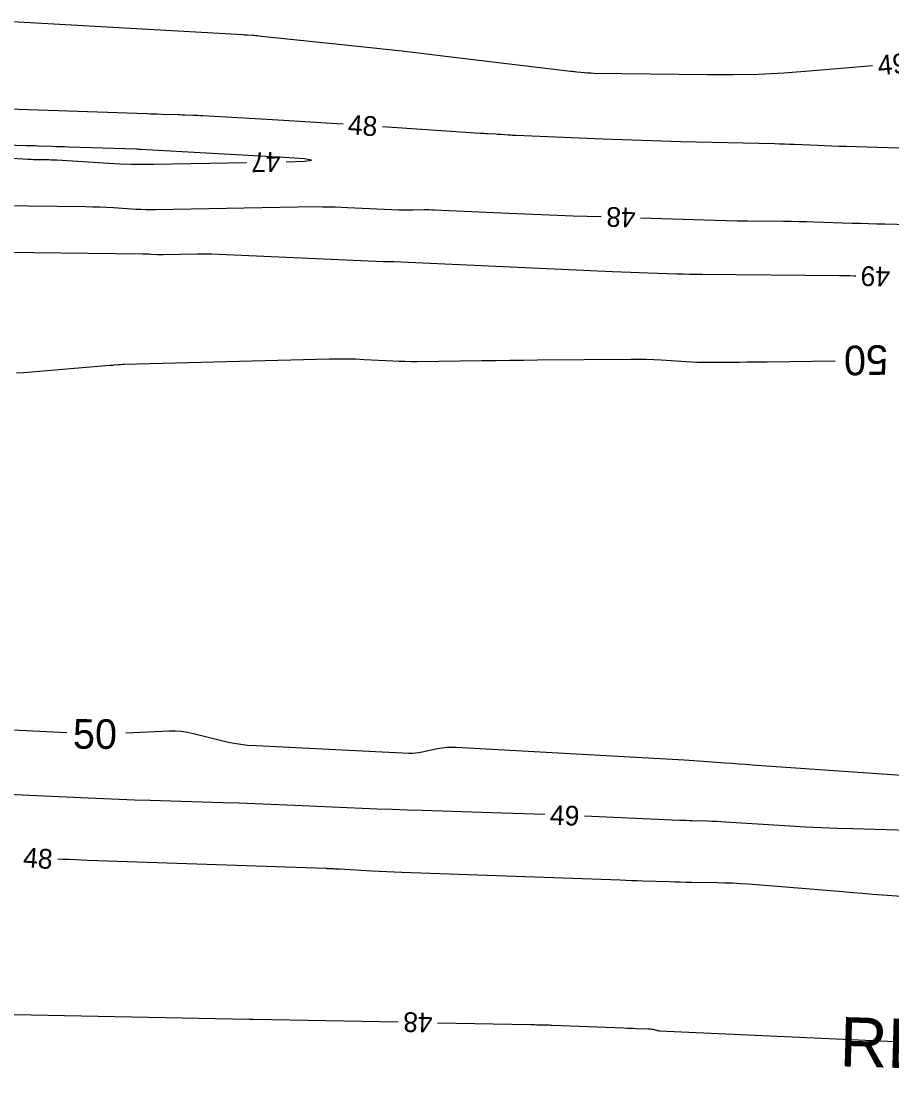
# Model space of a CAD drawing. Extents: x 2384780 to 2405861, y 547869 to 573706.
# Drawn here: x 2394014.3 to 2394102.5, y 552570.1 to 552676.7 of the extents above; entities that cross this region are included whole.
import ezdxf

# ---------------------------------------------------------------- set-up
doc = ezdxf.new("R2010")
doc.units = 0
for name, color, linetype in [('Breaklines', 7, 'Continuous'), ('Old_Level_60', 7, 'Continuous'), ('Old_Level_61', 7, 'Continuous')]:
    doc.layers.add(name, color=color, linetype=linetype)

msp = doc.modelspace()

# ---------------------------------------------------------------- linework, layer by layer
at = {"layer": 'Old_Level_60'}
for points in [[(2394100.57575, 552672.1635), (2394094.147, 552671.6095), (2394091.5795, 552671.4205), (2394089.00975, 552671.2955), (2394086.4375, 552671.235), (2394083.863, 552671.2385), (2394072.31125, 552671.3985), (2394072.07725, 552671.40425), (2394071.84375, 552671.41525), (2394071.6105, 552671.4315), (2394071.37775, 552671.45275), (2394070.6175, 552671.531), (2394070.4545, 552671.548), (2394070.29175, 552671.56575), (2394070.129, 552671.58425), (2394069.96625, 552671.6035), (2394057.32025, 552673.1205), (2394055.10075, 552673.38275), (2394052.88, 552673.637), (2394050.6585, 552673.8835), (2394048.43625, 552674.122), (2394038.3775, 552675.1835), (2394038.22025, 552675.199), (2394038.06275, 552675.213), (2394037.90525, 552675.22475), (2394037.7475, 552675.23475), (2394037.23175, 552675.2645), (2394037.12125, 552675.271), (2394037.01075, 552675.27725), (2394036.90025, 552675.2835), (2394036.78975, 552675.29), (2394012.2195, 552676.70025)], [(2394046.9395, 552666.244), (2394046.28575, 552666.288), (2394044.6645, 552666.3945), (2394043.04275, 552666.497), (2394041.42075, 552666.59525), (2394039.79875, 552666.68925), (2394032.7215, 552667.09025), (2394032.47475, 552667.1035), (2394032.228, 552667.11525), (2394031.981, 552667.126), (2394031.734, 552667.135), (2394030.92725, 552667.16275), (2394030.75425, 552667.1685), (2394030.5815, 552667.17425), (2394030.4085, 552667.18), (2394030.23575, 552667.1855), (2394028.51675, 552667.2405), (2394028.1485, 552667.25225), (2394027.78, 552667.26425), (2394027.41175, 552667.27675), (2394027.0435, 552667.28925), (2394010.025, 552667.87275)], [(2394109.656, 552663.62325), (2394097.87375, 552663.9805), (2394097.15475, 552664.0035), (2394096.43575, 552664.02825), (2394095.717, 552664.05525), (2394094.99825, 552664.08425), (2394092.65075, 552664.1825), (2394092.1475, 552664.2025), (2394091.64425, 552664.22025), (2394091.141, 552664.2355), (2394090.63775, 552664.24875), (2394081.1605, 552664.4745), (2394079.1855, 552664.526), (2394077.2105, 552664.586), (2394075.236, 552664.655), (2394073.2615, 552664.73275), (2394064.454, 552665.0985), (2394064.25125, 552665.10775), (2394064.04875, 552665.118), (2394063.8465, 552665.12975), (2394063.644, 552665.1425), (2394062.98325, 552665.18675), (2394062.8415, 552665.196), (2394062.69975, 552665.205), (2394062.55825, 552665.21325), (2394062.4165, 552665.22125), (2394061.548, 552665.26875), (2394061.362, 552665.27925), (2394061.176, 552665.29025), (2394060.99, 552665.302), (2394060.804, 552665.314), (2394050.9305, 552665.97625)], [(2393987.14575, 552664.51875), (2394014.9955, 552662.71125), (2394015.2865, 552662.69425), (2394015.57775, 552662.68125), (2394015.86925, 552662.672), (2394016.1605, 552662.6665), (2394017.113, 552662.65525), (2394017.317, 552662.6515), (2394017.521, 552662.64525), (2394017.725, 552662.63625), (2394017.92875, 552662.62475), (2394023.2155, 552662.29425), (2394024.3485, 552662.235), (2394025.48225, 552662.19875), (2394026.61625, 552662.1855), (2394027.751, 552662.19525), (2394037.16475, 552662.37175)], [(2394041.16375, 552662.45), (2394043.03325, 552662.5085), (2394043.74, 552662.6015), (2394043.03725, 552662.721), (2394040.92475, 552662.86725), (2394026.416, 552663.68925), (2394026.376, 552663.6915), (2394026.336, 552663.6935), (2394026.29625, 552663.69525), (2394026.25625, 552663.6965), (2394026.12575, 552663.701), (2394026.09775, 552663.702), (2394026.06975, 552663.703), (2394026.04175, 552663.704), (2394026.01375, 552663.70475), (2394019.13925, 552663.924), (2394018.7115, 552663.93775), (2394018.28375, 552663.95175), (2394017.856, 552663.96625), (2394017.42825, 552663.98075), (2394016.031, 552664.0285), (2394015.7315, 552664.03875), (2394015.432, 552664.04875), (2394015.13275, 552664.0585), (2394014.83325, 552664.06825), (2393987.438, 552664.9375)], [(2394012.13425, 552658.00325), (2394020.88125, 552657.89925), (2394021.5815, 552657.8865), (2394022.2815, 552657.865), (2394022.981, 552657.8345), (2394023.68025, 552657.79525), (2394025.964, 552657.6525), (2394026.4535, 552657.627), (2394026.94325, 552657.61125), (2394027.43325, 552657.6055), (2394027.9235, 552657.60975), (2394042.319, 552657.87975), (2394043.58475, 552657.89325), (2394044.85, 552657.8865), (2394046.115, 552657.8595), (2394047.37975, 552657.812), (2394052.571, 552657.575), (2394052.92625, 552657.562), (2394053.2815, 552657.555), (2394053.637, 552657.55425), (2394053.99225, 552657.55975), (2394055.1535, 552657.5875), (2394055.40225, 552657.5915), (2394055.651, 552657.591), (2394055.89975, 552657.586), (2394056.1485, 552657.577), (2394063.736, 552657.23175), (2394065.362, 552657.1605), (2394066.98825, 552657.0945), (2394068.61475, 552657.03375), (2394070.24125, 552656.97825), (2394073.06575, 552656.8865)], [(2394077.06375, 552656.75675), (2394083.5335, 552656.54675), (2394084.636, 552656.51425), (2394085.739, 552656.4885), (2394086.84175, 552656.469), (2394087.945, 552656.45625), (2394091.5485, 552656.42525), (2394092.32075, 552656.41625), (2394093.09275, 552656.40275), (2394093.86475, 552656.3845), (2394094.6365, 552656.3615), (2394098.503, 552656.23525), (2394099.33175, 552656.20875), (2394100.16025, 552656.1835), (2394100.989, 552656.15925), (2394101.8175, 552656.13625), (2394116.2625, 552655.74475)], [(2394001.65575, 552653.41675), (2394026.63375, 552653.12), (2394026.83825, 552653.11625), (2394027.04275, 552653.11), (2394027.24725, 552653.101), (2394027.4515, 552653.0895), (2394028.11875, 552653.04775), (2394028.26175, 552653.04025), (2394028.40475, 552653.03575), (2394028.548, 552653.034), (2394028.691, 552653.03525), (2394032.153, 552653.10025), (2394032.89475, 552653.10825), (2394033.63625, 552653.10425), (2394034.37775, 552653.08825), (2394035.119, 552653.0605), (2394050.99575, 552652.33625), (2394051.1035, 552652.33225), (2394051.2115, 552652.33025), (2394051.31925, 552652.33), (2394051.42725, 552652.33175), (2394051.77975, 552652.34), (2394051.85525, 552652.34125), (2394051.93075, 552652.341), (2394052.00625, 552652.3395), (2394052.08175, 552652.33675), (2394074.24075, 552651.32875), (2394075.1375, 552651.2895), (2394076.03425, 552651.253), (2394076.931, 552651.2195), (2394077.828, 552651.189), (2394080.758, 552651.094), (2394081.386, 552651.0755), (2394082.014, 552651.06075), (2394082.642, 552651.0495), (2394083.27025, 552651.04225), (2394097.2185, 552650.92225), (2394097.5805, 552650.918), (2394097.9425, 552650.91175), (2394098.3045, 552650.903), (2394098.6665, 552650.89225), (2394098.86325, 552650.886)], [(2394067.37875, 552596.29175), (2394066.3385, 552596.33175), (2394064.17275, 552596.40775), (2394062.00675, 552596.47625), (2394054.931, 552596.689), (2394053.41475, 552596.73725), (2394051.899, 552596.79075), (2394050.383, 552596.8495), (2394048.8675, 552596.91325), (2394041.26025, 552597.24725), (2394039.63, 552597.31625), (2394037.99975, 552597.37925), (2394036.369, 552597.437), (2394034.73825, 552597.489), (2394027.39125, 552597.711), (2394025.817, 552597.7615), (2394024.243, 552597.818), (2394022.66925, 552597.88075), (2394021.09575, 552597.9495), (2394008.48125, 552598.525)], [(2394109.929, 552594.50325), (2394098.5865, 552594.8325), (2394096.988, 552594.8855), (2394095.38975, 552594.95175), (2394093.7925, 552595.0315), (2394092.1955, 552595.12425), (2394085.66875, 552595.531), (2394085.20675, 552595.558), (2394084.74475, 552595.581), (2394084.28225, 552595.6005), (2394083.81975, 552595.61625), (2394082.30875, 552595.6615), (2394081.985, 552595.67175), (2394081.66125, 552595.683), (2394081.3375, 552595.6955), (2394081.01375, 552595.709), (2394071.3755, 552596.1275)], [(2394106.289, 552587.77975), (2394101.5825, 552588.13225), (2394100.574, 552588.2085), (2394099.56575, 552588.2865), (2394098.5575, 552588.36625), (2394097.5495, 552588.44775), (2394087.9975, 552589.22675), (2394087.20275, 552589.28475), (2394086.40725, 552589.32875), (2394085.6115, 552589.35925), (2394084.81475, 552589.376), (2394082.2115, 552589.40775), (2394081.6535, 552589.41625), (2394081.09575, 552589.428), (2394080.53825, 552589.44275), (2394079.9805, 552589.46075), (2394077.29975, 552589.555), (2394076.72525, 552589.57525), (2394076.15075, 552589.5955), (2394075.57625, 552589.61575), (2394075.00175, 552589.636), (2394052.881, 552590.41425), (2394052.11875, 552590.44325), (2394051.357, 552590.47725), (2394050.59525, 552590.51575), (2394049.8335, 552590.559), (2394046.54875, 552590.7555), (2394046.4145, 552590.76325), (2394046.28025, 552590.7705), (2394046.146, 552590.77725), (2394046.01175, 552590.7835), (2394045.573, 552590.80325), (2394045.479, 552590.8075), (2394045.38475, 552590.81125), (2394045.29075, 552590.815), (2394045.19675, 552590.81825), (2394021.0305, 552591.6525), (2394020.40675, 552591.675), (2394019.78325, 552591.699), (2394019.1595, 552591.7245), (2394018.536, 552591.7515), (2394018.04225, 552591.77375)], [(2394011.87975, 552576.07825), (2394037.4265, 552575.57775), (2394037.47075, 552575.57675), (2394037.515, 552575.57575), (2394037.55925, 552575.57475), (2394037.6035, 552575.5735), (2394037.748, 552575.5695), (2394037.779, 552575.56875), (2394037.81, 552575.568), (2394037.841, 552575.56725), (2394037.872, 552575.56675), (2394052.49925, 552575.28)], [(2394056.4985, 552575.20175), (2394065.9085, 552575.0175), (2394066.1265, 552575.013), (2394066.34425, 552575.00825), (2394066.562, 552575.00325), (2394066.77975, 552574.998), (2394067.49125, 552574.98), (2394067.64375, 552574.976), (2394067.79625, 552574.97125), (2394067.9485, 552574.966), (2394068.101, 552574.96025), (2394075.38375, 552574.6675), (2394075.69525, 552574.6555), (2394076.007, 552574.64475), (2394076.31875, 552574.63525), (2394076.63075, 552574.627), (2394077.85825, 552574.5965), (2394077.9715, 552574.5905), (2394078.084, 552574.578), (2394078.1955, 552574.55875), (2394078.30625, 552574.53325), (2394078.666, 552574.43925), (2394078.7435, 552574.421), (2394078.8215, 552574.40725), (2394078.90025, 552574.39725), (2394078.9795, 552574.39175), (2394104.34025, 552573.24425)]]:
    msp.add_lwpolyline(points, dxfattribs=at)
at = {"layer": 'Old_Level_61'}
for points in [[(2394013.83675, 552641.03925), (2394014.60125, 552641.1035), (2394023.26225, 552641.8165), (2394023.37725, 552641.826), (2394023.49225, 552641.83575), (2394023.607, 552641.84575), (2394023.722, 552641.856), (2394024.132, 552641.89225), (2394024.19525, 552641.89775), (2394024.2585, 552641.903), (2394024.32175, 552641.908), (2394024.38525, 552641.9125), (2394024.59225, 552641.927), (2394024.6365, 552641.93), (2394024.681, 552641.93225), (2394024.72525, 552641.93425), (2394024.76975, 552641.9355), (2394045.5395, 552642.466), (2394046.42375, 552642.48), (2394047.30775, 552642.477), (2394048.1915, 552642.4565), (2394049.075, 552642.419), (2394051.96075, 552642.2685), (2394052.57925, 552642.24125), (2394053.19775, 552642.22375), (2394053.81675, 552642.21625), (2394054.43575, 552642.2185), (2394060.99725, 552642.295), (2394062.40325, 552642.311), (2394063.80925, 552642.32675), (2394065.2155, 552642.34175), (2394066.6215, 552642.356), (2394076.0895, 552642.4515), (2394076.85975, 552642.45175), (2394077.62975, 552642.437), (2394078.39925, 552642.407), (2394079.16825, 552642.362), (2394081.67975, 552642.1905), (2394082.21825, 552642.15875), (2394082.75675, 552642.1375), (2394083.29575, 552642.12625), (2394083.835, 552642.1255), (2394087.10525, 552642.151), (2394087.80625, 552642.157), (2394088.507, 552642.16425), (2394089.20775, 552642.17275), (2394089.9085, 552642.1825), (2394096.77225, 552642.2825)], [(2394018.93375, 552604.5625), (2394005.85775, 552605.22575)], [(2394105.46025, 552600.108), (2394088.38125, 552601.31375), (2394087.6975, 552601.36225), (2394087.0135, 552601.41075), (2394086.32975, 552601.45925), (2394085.64575, 552601.508), (2394083.41175, 552601.66725), (2394082.933, 552601.7005), (2394082.45425, 552601.732), (2394081.97525, 552601.76175), (2394081.49625, 552601.7895), (2394058.4, 552603.09425), (2394057.9165, 552603.10525), (2394057.43575, 552603.084), (2394056.95725, 552603.03), (2394056.4815, 552602.9435), (2394054.93125, 552602.60775), (2394054.59825, 552602.54675), (2394054.2635, 552602.508), (2394053.92675, 552602.49125), (2394053.588, 552602.4965), (2394038.125, 552603.24225), (2394037.23675, 552603.3075), (2394036.35525, 552603.417), (2394035.4805, 552603.571), (2394034.61225, 552603.7695), (2394031.787, 552604.48975), (2394031.17925, 552604.62125), (2394030.567, 552604.7065), (2394029.94975, 552604.746), (2394029.328, 552604.73925), (2394024.93, 552604.53075)]]:
    msp.add_lwpolyline(points, dxfattribs=at)

# ---------------------------------------------------------------- texts
at = {"layer": 'Breaklines'}
msp.add_text('RETAIN', height=5, rotation=358.3806722, dxfattribs=at).set_placement((2394097.192, 552570.78825))
at = {"layer": 'Old_Level_60'}
for s, rotation, p in [('49', 4.9260083, (2394101.1795, 552671.212)), ('48', 356.1626278, (2394047.3675, 552665.213)), ('47', 181.11925, (2394040.5775, 552663.43725)), ('48', 178.1410889, (2394076.60025, 552657.7725)), ('49', 178.32885, (2394102.371, 552651.77975)), ('49', 357.6460833, (2394067.85725, 552595.27375)), ('48', 355.5674389, (2394014.468, 552590.9875)), ('48', 178.8776889, (2394056.022, 552576.21125))]:
    msp.add_text(s, height=2, rotation=rotation, dxfattribs=at).set_placement(p)
at = {"layer": 'Old_Level_61'}
for rotation, p in [(180.9104083, (2394102.10975, 552643.8635)), (359.6947778, (2394019.5615, 552602.96775))]:
    msp.add_text('50', height=3, rotation=rotation, dxfattribs=at).set_placement(p)

doc.saveas('drawing.dxf')
